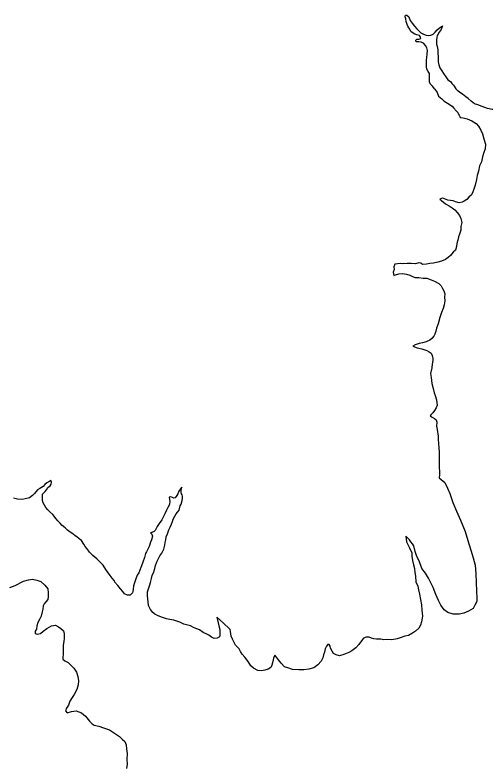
# Model space of a CAD drawing. Extents: x -83719 to 153526, y -11835 to 11446.
# Drawn here: x 7370 to 7476.5, y 408.6 to 578.5 of the extents above; entities that cross this region are included whole.
import ezdxf

# ---------------------------------------------------------------- set-up
doc = ezdxf.new("R2010")
doc.units = 0
doc.layers.add('Level 9', color=7, linetype='Continuous')

msp = doc.modelspace()

# ---------------------------------------------------------------- linework, layer by layer
at = {"layer": 'Level 9'}
for points in [[(7464.94, 561.78), (7464.37, 562.4), (7463.84, 562.97), (7463.7, 563.43), (7463.73, 564.17), (7463.72, 564.77), (7463.68, 565.27), (7463.38, 565.76), (7463.14, 566.26), (7463.01, 566.79), (7463.03, 567.36), (7463.03, 568.26), (7463.12, 568.9), (7463.21, 569.63), (7463.24, 570.47), (7463.1, 571.1), (7462.8, 571.63), (7462.36, 572.12), (7461.86, 572.35), (7461.29, 572.42), (7460.69, 572.41), (7460.59, 572.81), (7460.86, 573.01), (7461.26, 573.05), (7461.75, 573.19), (7461.68, 573.52), (7461.41, 573.85), (7460.85, 574.05), (7460.41, 574.18), (7459.98, 574.4), (7459.51, 574.77), (7459.24, 575.27), (7458.87, 575.8), (7458.67, 576.36), (7458.46, 577.06), (7458.32, 577.66), (7458.22, 578.09), (7458.31, 578.43), (7458.61, 578.49), (7459.02, 578.06), (7459.32, 577.27), (7459.76, 576.67), (7460.3, 576.01), (7460.84, 575.35), (7461.34, 574.85), (7461.78, 574.49), (7462.34, 574.19), (7462.98, 573.96), (7463.51, 573.9), (7464.01, 573.94), (7464.54, 574.18), (7465, 574.62), (7465.43, 575.12), (7465.92, 575.56), (7466.65, 576.03), (7466.33, 575.26), (7465.9, 574.66), (7465.44, 573.82), (7465.38, 573.49), (7465.28, 572.85), (7465.32, 571.88), (7465.46, 571.35), (7465.63, 570.65), (7465.61, 569.92), (7465.68, 568.99), (7465.69, 567.92), (7465.8, 567.25), (7466.03, 566.59), (7466.47, 565.89), (7466.88, 565.26), (7467.42, 564.53), (7467.89, 563.87), (7468.42, 563.47), (7468.79, 563.04), (7469.16, 562.61), (7469.7, 561.85)], [(7464.94, 561.78), (7465.41, 560.98), (7465.78, 560.18), (7466.48, 559.59), (7467.02, 559.02), (7467.79, 558.59), (7468.85, 557.89), (7469.15, 557.56), (7469.85, 556.8), (7470.09, 556.47), (7470.19, 556.2), (7470.42, 555.9), (7470.56, 555.6), (7470.62, 555.37), (7471.32, 555.3), (7472.26, 555.07), (7473.29, 554.58), (7474.26, 554.01), (7474.79, 553.35), (7475.33, 552.48), (7475.7, 551.65), (7476, 550.52), (7476.34, 549.32), (7476.27, 548.25), (7475.94, 547.18), (7475.68, 546.42), (7475.45, 545.32), (7475.05, 544.38), (7474.76, 543.18), (7474.49, 542.21), (7474.3, 541.34), (7474.03, 540.04), (7473.74, 539.17)], [(7483.61, 561.94), (7483.29, 561.39), (7482.9, 560.65), (7482.4, 559.98), (7481.83, 559.58), (7481.37, 559.01), (7480.84, 558.47), (7480.14, 557.84), (7479.81, 557.54), (7479.28, 557.27), (7478.64, 557.17), (7477.88, 557.13), (7476.81, 557.36), (7475.58, 557.85), (7474.61, 558.18), (7473.91, 558.45), (7473.11, 559.01), (7472.48, 559.61), (7471.91, 560.04), (7471.14, 560.6), (7470.57, 560.97), (7470.14, 561.4), (7469.7, 561.85)], [(7473.74, 539.17), (7473.54, 538.54), (7473.17, 537.9), (7472.64, 537.33), (7472.15, 536.8), (7471.58, 536.43), (7471.08, 536.23), (7470.42, 536.09), (7469.62, 536.29), (7469.05, 536.49), (7468.45, 536.55), (7467.88, 536.65), (7467.48, 536.81), (7467.12, 536.95), (7466.72, 537.11), (7466.42, 537.01), (7466.08, 536.88), (7466.39, 536.58), (7467.32, 535.85), (7468.19, 535.38), (7468.82, 534.95), (7469.46, 534.45), (7469.99, 533.89), (7470.49, 533.19), (7470.83, 532.53), (7471, 531.59), (7470.83, 530.69), (7470.8, 529.89), (7470.47, 528.99), (7470.27, 528.39), (7470.11, 527.62), (7469.91, 526.85), (7469.81, 526.19), (7469.55, 525.38), (7469.05, 524.92), (7468.42, 524.15), (7467.92, 523.68), (7467.36, 523.24), (7466.43, 522.87), (7465.63, 522.63), (7464.63, 522.43), (7463.8, 522.33), (7463, 522.16), (7462.13, 522.09), (7461.73, 522.42), (7461.27, 522.52), (7460.53, 522.25), (7459.6, 522.34), (7458.64, 522.31), (7457.67, 522.27), (7457.07, 522.37), (7456.44, 522.3), (7455.87, 522.2), (7455.67, 521.56), (7455.71, 520.99), (7455.48, 520.36), (7455.61, 519.66), (7456.05, 519.76), (7456.78, 520.03), (7457.64, 520.1), (7458.51, 519.94), (7459.28, 519.71), (7459.84, 519.38), (7460.48, 519.18), (7461.31, 519.18), (7462.31, 519.05), (7463.14, 519.06), (7464.07, 518.69), (7464.84, 518.33), (7465.84, 517.83), (7466.31, 517.27), (7466.68, 516.7), (7466.98, 516.17), (7467.18, 515.5), (7467.12, 514.77), (7467.15, 513.9), (7467.05, 513), (7466.79, 512.17), (7466.39, 511.27), (7466.06, 510.16), (7465.64, 508.7), (7465.31, 507.76), (7465.17, 507.09), (7464.88, 506.36), (7464.68, 505.89), (7464.21, 505.39), (7463.78, 505.05), (7462.98, 504.68), (7462.12, 504.45), (7461.39, 504.28), (7460.49, 503.94), (7459.92, 503.67), (7460.92, 503.31), (7461.96, 503.08), (7463.09, 502.68), (7463.66, 502.42), (7464.06, 502.12), (7464.33, 501.55), (7464.49, 500.89), (7464.46, 500.42), (7464.3, 499.62)], [(7464.3, 499.62), (7464.2, 498.79), (7463.97, 497.48), (7464.07, 496.58), (7464.21, 495.22), (7464.51, 494.08), (7464.75, 493.15), (7465.02, 492.49), (7465.32, 491.55), (7465.39, 490.85), (7465.42, 490.35), (7465.19, 489.72), (7464.83, 489.12), (7464.43, 488.62), (7464, 488.11), (7463.83, 487.95), (7464.3, 487.61), (7464.83, 487.35), (7465.23, 487.02), (7465.37, 486.49), (7465.31, 485.55), (7465.41, 484.82), (7465.64, 483.35), (7465.68, 482.55), (7465.72, 481.68), (7465.79, 480.65), (7465.89, 479.82), (7465.86, 478.92), (7465.89, 477.98), (7465.9, 477.15), (7465.93, 476.28), (7466, 475.32), (7465.94, 474.62), (7465.87, 473.92), (7466.37, 473.55), (7467.21, 472.82), (7467.78, 471.59), (7468.28, 470.36), (7468.95, 468.36), (7469.82, 466.36), (7470.7, 464.33), (7471.8, 461.77), (7472.41, 459.77), (7473.05, 457.6), (7473.55, 455.84), (7474.02, 454.21), (7474.16, 452.21), (7474.27, 450.27), (7474.34, 448.3), (7474.41, 446.8), (7474.38, 445.94), (7473.98, 445.1), (7473.55, 444.4), (7472.55, 443.8), (7471.46, 443.36), (7470.39, 443.12), (7469.09, 443.08), (7467.86, 443.44), (7466.99, 444.11), (7466.26, 445.11), (7465.76, 446.17), (7465.12, 447.57), (7464.51, 449.13), (7464.01, 450.17), (7463.48, 451.26), (7462.77, 452.36), (7461.97, 453.43), (7461.4, 455.12), (7460.86, 456.16), (7460.49, 457.29), (7460.16, 458.52), (7459.86, 459.02), (7459.49, 459.42), (7459.19, 459.88), (7458.39, 460.75), (7458.49, 459.41), (7459.16, 458.12), (7459.7, 456.98), (7459.73, 456.18), (7459.9, 455.25), (7460.1, 454.25), (7460.34, 453.39), (7460.38, 452.55), (7460.54, 451.72), (7460.61, 450.39)], [(7392.56, 450.35), (7392.49, 450.65), (7391.95, 451.25), (7391.25, 452.15), (7390.55, 453.18), (7389.91, 454.14), (7389.18, 454.91), (7388.48, 455.64), (7387.58, 456.37), (7386.81, 457.13), (7386.31, 457.83), (7385.87, 458.4), (7385.57, 458.9), (7385, 459.76), (7384.53, 460.16), (7383.97, 460.59), (7383.57, 460.82), (7383.07, 461.22), (7382.47, 461.62), (7381.87, 462.05), (7381.3, 462.58), (7380.66, 463.15), (7380.1, 463.71), (7379.66, 464.21), (7379.29, 464.67), (7378.56, 465.6), (7377.86, 466.24), (7377.42, 466.7), (7376.99, 467.2), (7376.65, 467.73), (7376.39, 468.23), (7376.18, 468.8), (7376.18, 469.4), (7376.21, 470.2), (7376.78, 470.83), (7377.08, 471.2), (7377.44, 471.7), (7377.91, 472.1), (7378.17, 472.51), (7378.24, 472.94), (7378.07, 473.31), (7377.64, 472.97), (7377.2, 472.77), (7376.74, 472.4), (7376.34, 471.93), (7375.58, 471.5), (7375.08, 471.19), (7374.41, 470.39), (7373.92, 469.89), (7373.25, 469.39), (7372.29, 469.15), (7371.62, 469.05), (7370.56, 469.07), (7369.66, 469.3)], [(7408.13, 440.81), (7407.27, 441.31), (7405.9, 441.73), (7405.03, 441.9), (7404.23, 442.06), (7403.3, 442.36), (7402.37, 442.75), (7401.57, 443.12), (7401.13, 443.45), (7400.66, 444.12), (7400.16, 445.08), (7400.09, 445.85), (7400.02, 446.55), (7399.92, 447.25), (7399.92, 448.15), (7400.18, 448.85), (7400.45, 449.75), (7400.65, 450.28), (7400.84, 451.19), (7401.01, 451.82), (7401.37, 452.69), (7401.6, 453.42), (7401.73, 454.09), (7402, 454.69), (7402.16, 455.09), (7402.49, 455.86), (7402.76, 456.3), (7403.19, 456.9), (7403.42, 457.3), (7403.62, 457.8), (7403.75, 458.07), (7403.85, 458.73), (7403.95, 459.27), (7404.11, 459.9), (7404.18, 460.57), (7404.44, 461.24), (7404.74, 462.14), (7405.04, 462.74), (7405.37, 463.44), (7405.57, 464.01), (7405.77, 464.58), (7406.1, 465.28), (7406.43, 465.81), (7406.73, 466.18), (7407.09, 466.62), (7407.35, 467.55), (7407.55, 467.99), (7407.75, 468.79), (7407.88, 469.29), (7407.85, 469.79), (7407.75, 470.05), (7407.65, 470.29), (7407.58, 470.55), (7407.54, 471.09), (7407.74, 471.82), (7407.38, 471.42), (7407.01, 470.88), (7406.78, 470.32), (7406.55, 469.92), (7406.22, 469.41), (7405.92, 469.31), (7405.58, 469.48), (7405.22, 469.64), (7404.85, 469.54), (7404.92, 469.04), (7404.99, 468.61), (7404.89, 467.87), (7404.53, 467.24), (7404.23, 466.61), (7403.86, 465.74), (7403.53, 465.14), (7403.2, 464.43), (7402.57, 463.6), (7402.11, 462.93), (7401.91, 462.43), (7401.68, 461.99), (7401.48, 461.76), (7400.95, 461.56), (7400.65, 461.49), (7400.95, 461.19), (7401.08, 460.72), (7400.82, 459.92), (7400.62, 459.39), (7400.32, 458.39), (7400.02, 457.82), (7399.73, 457.18), (7399.53, 456.78), (7399.26, 455.88), (7398.9, 454.85), (7398.57, 454.04), (7398.41, 453.64), (7397.98, 452.47), (7397.61, 451.91), (7397.28, 451.07), (7397.08, 450.37), (7396.75, 449.47), (7396.72, 448.74), (7396.62, 448.23), (7396.52, 447.93), (7395.99, 447.37), (7395.39, 447.36)], [(7370.01, 449.6), (7371.88, 450.57), (7373.01, 450.84), (7373.91, 450.98), (7374.91, 450.82), (7375.81, 450.49), (7376.71, 449.69), (7377.41, 448.83), (7377.51, 447.93), (7377.48, 447.09), (7377.38, 446.43), (7376.95, 445.86), (7376.55, 445.46), (7376.32, 444.99), (7376.26, 444.25), (7376.16, 443.59), (7375.9, 442.68), (7375.6, 442.08), (7375.17, 441.21), (7374.9, 440.45), (7374.81, 439.71), (7374.57, 439.24), (7374.54, 438.74), (7374.98, 438.58), (7375.77, 438.75), (7376.34, 439.29), (7377.17, 439.89), (7378.23, 440.43), (7379.17, 440.63), (7379.83, 440.27), (7380.37, 439.87), (7380.93, 439.3), (7381.14, 438.67), (7381.07, 437.64), (7381.01, 436.9), (7380.88, 436.13), (7380.85, 435.43), (7380.85, 434.7), (7380.85, 434), (7380.82, 433.4), (7380.82, 432.9), (7381.29, 432.57), (7382.02, 432.17), (7382.62, 431.57), (7383.26, 430.88), (7383.92, 430.01), (7384.23, 429.01), (7384.36, 428.01), (7384.3, 427.14), (7383.97, 426.04), (7383.34, 424.97), (7382.94, 424.3), (7382.41, 423.47), (7382.08, 422.57), (7381.62, 421.83), (7381.42, 421.23), (7381.79, 420.83), (7382.75, 421.14), (7383.82, 421.24), (7385.02, 420.78), (7385.92, 420.05), (7386.85, 418.95), (7387.42, 418.35), (7387.89, 418.02), (7388.96, 417.79), (7389.99, 417.43), (7391.36, 416.93), (7392.52, 416.21), (7393.59, 415.44), (7394.19, 414.88), (7394.83, 414.31), (7395.13, 413.58), (7395.23, 412.65), (7395.33, 411.61), (7395.27, 410.25), (7395.34, 409.21), (7395.21, 408.21)], [(7395.39, 447.36), (7394.76, 447.69), (7394.36, 448.23), (7393.86, 448.79), (7393.22, 449.59), (7392.56, 450.35)], [(7460.61, 450.39), (7461.05, 449.45), (7461.19, 448.59), (7461.42, 447.62), (7461.66, 446.39), (7461.93, 445.19), (7461.97, 444.02), (7462.1, 442.65), (7461.87, 441.35), (7461.64, 440.65), (7461.28, 439.95), (7460.51, 439.28), (7459.88, 438.84), (7458.99, 438.27), (7458.15, 438.1), (7457.29, 437.83), (7456.42, 437.56), (7455.16, 437.29), (7454.19, 437.35), (7453.33, 437.32), (7452.7, 437.42), (7451.76, 437.45), (7451.1, 437.54), (7450.6, 437.67), (7450.1, 437.87), (7449.36, 437.9), (7448.77, 437.67), (7448.3, 437.07), (7447.7, 436.26), (7447.07, 435.46), (7446.14, 434.79), (7445.45, 434.45), (7444.35, 433.98), (7443.38, 433.68), (7442.62, 433.94), (7441.98, 434.24), (7441.72, 434.77), (7441.35, 435.4), (7441.28, 435.9), (7441.04, 436.27), (7440.71, 436.24), (7440.41, 435.87), (7440.15, 435.23), (7439.98, 434.53), (7439.75, 433.93), (7439.56, 433.2), (7439.19, 432.46), (7438.46, 431.62), (7437.56, 430.99), (7436.43, 430.68), (7435.3, 430.55), (7434.14, 430.51), (7432.7, 430.63), (7431.7, 430.96), (7430.94, 431.19), (7430.14, 431.99), (7429.6, 432.79), (7429.13, 433.42), (7428.7, 433.85), (7428.43, 433.15), (7428.3, 432.39), (7428.04, 431.55), (7427.84, 431.08), (7427.24, 430.65), (7426.48, 430.41), (7425.75, 430.27), (7424.88, 430.37), (7423.95, 430.93), (7423.34, 431.43), (7422.71, 432.43), (7421.94, 433.36), (7421.34, 434.06), (7420.94, 434.69), (7420.67, 435.26), (7419.83, 436.09), (7419.53, 436.69), (7419.16, 437.48), (7418.83, 438.15), (7418.73, 439.15), (7418.63, 439.65), (7418.22, 440.12), (7417.46, 440.75), (7417.02, 441.11), (7416.36, 441.71), (7415.65, 442.44), (7415.96, 441.17), (7416.13, 440.14), (7416.29, 439.61), (7416.3, 438.84), (7416.3, 438.34), (7416.2, 437.97), (7415.7, 437.64), (7415.04, 437.6), (7414.44, 437.9), (7413.83, 438.33), (7413.33, 438.6), (7412.57, 438.99), (7411.67, 439.59), (7410.5, 440.02), (7409.7, 440.48), (7408.13, 440.81)], [(7368.82, 449.09), (7370.01, 449.6), (7370.95, 450.04)]]:
    msp.add_lwpolyline(points, dxfattribs=at)

doc.saveas('drawing.dxf')
